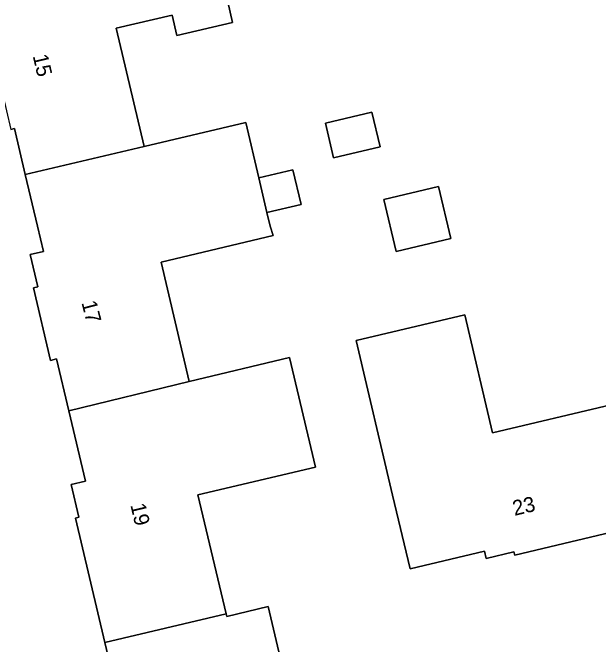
# Model space of a CAD drawing. Extents: x 157648 to 158502, y 379212 to 380938.
# Drawn here: x 158162.91 to 158201.57, y 380472.37 to 380514.11 of the extents above; entities that cross this region are included whole.
import ezdxf

# ---------------------------------------------------------------- set-up
doc = ezdxf.new("R2010")
doc.units = 0
for name, color, linetype in [('IMGEO_Erf', 7, 'Continuous'), ('IMGEO_Pand', 7, 'Continuous'), ('IMGEO_Pand_nummerreeks', 7, 'Continuous')]:
    doc.layers.add(name, color=color, linetype=linetype)

msp = doc.modelspace()

# ---------------------------------------------------------------- linework, layer by layer
at = {"layer": 'IMGEO_Erf'}
for points in [[(158177.114, 380514.813), (158177.423, 380513.454), (158173.752, 380512.588), (158173.432, 380513.944), (158169.75, 380513.076), (158171.592, 380505.268), (158178.293, 380506.848), (158179.155, 380503.191), (158181.403, 380503.721), (158181.944, 380501.429), (158179.696, 380500.899), (158179.908, 380500), (158180.1, 380499.38), (158172.701, 380497.63), (158174.566, 380489.746), (158181.189, 380491.313), (158182.901, 380484.076), (158175.139, 380482.241), (158176.998, 380474.379), (158177.036, 380474.216), (158179.778, 380474.865), (158181.634, 380467.014)], [(158170.947, 380464.26), (158169.001, 380472.489), (158167.056, 380480.713), (158167.279, 380480.765), (158166.765, 380482.938), (158167.708, 380483.161), (158166.611, 380487.799), (158165.8, 380491.229), (158165.409, 380491.136), (158164.278, 380495.921), (158164.571, 380495.991), (158164.065, 380498.13), (158164.937, 380498.336), (158164.546, 380500), (158163.742, 380503.42), (158163.028, 380506.456), (158162.778, 380506.397)], [(158204.29, 380480.221), (158196.055, 380478.273), (158196.004, 380478.487), (158194.161, 380478.051), (158194.048, 380478.53), (158189.142, 380477.37), (158187.991, 380482.236), (158185.578, 380492.438), (158192.751, 380494.135), (158194.591, 380486.356), (158202.404, 380488.204)]]:
    msp.add_lwpolyline(points, dxfattribs=at)
for points in [[(158184.095, 380504.507), (158183.553, 380506.809), (158186.62, 380507.532), (158187.163, 380505.231)], [(158191.835, 380499.18), (158188.23, 380498.327), (158187.416, 380501.771), (158191.021, 380502.624)]]:
    msp.add_lwpolyline(points, close=True, dxfattribs=at)
at = {"layer": 'IMGEO_Pand'}
for points in [[(158177.114, 380514.813), (158176.232, 380518.691), (158175.513, 380521.752), (158170.055, 380520.465), (158160.75, 380518.271), (158161.89, 380513.437), (158161.36, 380513.312), (158161.82, 380511.364), (158161.618, 380511.317), (158162.778, 380506.397), (158163.028, 380506.456), (158163.742, 380503.42), (158171.592, 380505.268), (158169.75, 380513.076), (158173.432, 380513.944), (158173.752, 380512.588), (158177.423, 380513.454)], [(158184.095, 380504.507), (158187.163, 380505.231), (158186.62, 380507.532), (158183.553, 380506.809)], [(158180.1, 380499.38), (158179.908, 380500), (158179.696, 380500.899), (158179.155, 380503.191), (158178.293, 380506.848), (158171.592, 380505.268), (158163.742, 380503.42), (158164.546, 380500), (158164.937, 380498.336), (158164.065, 380498.13), (158164.571, 380495.991), (158164.278, 380495.921), (158165.409, 380491.136), (158165.8, 380491.229), (158166.611, 380487.799), (158174.566, 380489.746), (158172.701, 380497.63)], [(158179.155, 380503.191), (158179.696, 380500.899), (158181.944, 380501.429), (158181.403, 380503.721)], [(158188.23, 380498.327), (158191.835, 380499.18), (158191.021, 380502.624), (158187.416, 380501.771)], [(158204.29, 380480.221), (158202.404, 380488.204), (158194.591, 380486.356), (158192.751, 380494.135), (158185.578, 380492.438), (158187.991, 380482.236), (158189.142, 380477.37), (158194.048, 380478.53), (158194.161, 380478.051), (158196.004, 380478.487), (158196.055, 380478.273)], [(158166.611, 380487.799), (158167.708, 380483.161), (158166.765, 380482.938), (158167.279, 380480.765), (158167.056, 380480.713), (158169.001, 380472.489), (158176.998, 380474.379), (158175.139, 380482.241), (158182.901, 380484.076), (158181.189, 380491.313), (158174.566, 380489.746)], [(158190.891, 380466.763), (158190.336, 380469.109), (158181.634, 380467.014), (158179.778, 380474.865), (158177.036, 380474.216), (158176.998, 380474.379), (158169.001, 380472.489), (158170.947, 380464.26), (158171.175, 380464.314), (158171.632, 380462.381), (158172.167, 380462.507), (158173.356, 380457.478), (158192.041, 380461.897)]]:
    msp.add_lwpolyline(points, close=True, dxfattribs=at)

# ---------------------------------------------------------------- texts
at = {"layer": 'IMGEO_Pand_nummerreeks'}
for s, rotation, p in [('15', 283.2638, (158164.224, 380511.247)), ('17', 284.4727, (158167.441, 380494.952)), ('23', 13.3057, (158196.036, 380480.858)), ('19', 283.3068, (158170.672, 380481.578))]:
    msp.add_text(s, height=1, rotation=rotation, dxfattribs=at).set_placement(p)

doc.saveas('drawing.dxf')
